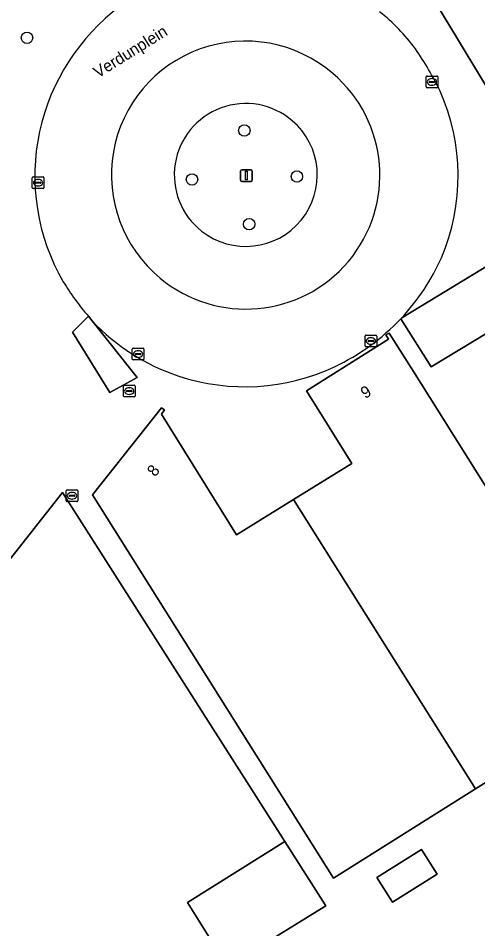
# Model space of a CAD drawing. Extents: x 158455 to 159797, y 387218 to 388672.
# Drawn here: x 158809 to 158848.3, y 387340.2 to 387418.4 of the extents above; entities that cross this region are included whole.
import ezdxf

# ---------------------------------------------------------------- set-up
doc = ezdxf.new("R2010")
doc.units = 0
for name, color, linetype in [('IMGEO_Boom', 7, 'Continuous'), ('IMGEO_Brandkraan', 7, 'Continuous'), ('IMGEO_Erf', 7, 'Continuous'), ('IMGEO_Groenvoorziening', 7, 'Continuous'), ('IMGEO_Kolk', 7, 'Continuous'), ('IMGEO_Lichtmast', 7, 'Continuous'), ('IMGEO_Openbare_ruimte_label', 7, 'Continuous'), ('IMGEO_Pand', 7, 'Continuous'), ('IMGEO_Pand_nummerreeks', 7, 'Continuous'), ('IMGEO_Parkeervlak_open', 7, 'Continuous'), ('IMGEO_Rijbaan_lokaal_open', 7, 'Continuous'), ('IMGEO_Voetpad_open', 7, 'Continuous')]:
    doc.layers.add(name, color=color, linetype=linetype)

msp = doc.modelspace()

# ---------------------------------------------------------------- linework, layer by layer
at = {"layer": 'IMGEO_Boom'}
for centre in [(158809.705, 387416.689), (158828.326, 387408.73), (158823.843, 387404.534), (158832.835, 387404.785), (158828.739, 387400.698)]:
    msp.add_circle(centre, 0.489, dxfattribs=at)
at = {"layer": 'IMGEO_Brandkraan'}
for p, q in [((158817.967, 387385.948), (158817.967, 387386.8)), ((158818.042, 387386.874), (158818.894, 387386.874)), ((158818.226, 387386.368), (158818.226, 387386.38)), ((158818.664, 387386.331), (158818.266, 387386.331)), ((158818.269, 387386.417), (158818.667, 387386.417)), ((158818.455, 387386.654), (158818.48, 387386.654)), ((158818.71, 387386.38), (158818.71, 387386.368)), ((158818.968, 387386.8), (158818.968, 387385.948)), ((158818.894, 387385.874), (158818.042, 387385.874)), ((158818.478, 387386.094), (158818.453, 387386.094))]:
    msp.add_line(p, q, dxfattribs=at)
for points in [[(158817.967, 387385.948), (158817.967, 387386.8)], [(158818.042, 387386.874), (158818.894, 387386.874)], [(158818.968, 387386.8), (158818.968, 387385.948)], [(158818.894, 387385.874), (158818.042, 387385.874)]]:
    msp.add_lwpolyline(points, dxfattribs=at)
for centre, radius, start, end in [((158818.044, 387386.798), 0.0765, 91.55205, 178.44795), ((158818.044, 387386.798), 0.0765, 91.55205, 178.44795), ((158818.266, 387386.377), 0.0403, 85.87752, 175.75265), ((158818.263, 387386.367), 0.0366, 178.93798, 274.71019), ((158818.667, 387386.374), 0.043, 264.86636, 352.45326), ((158818.671, 387386.379), 0.0386, 1.73085, 96.63898), ((158818.892, 387386.798), 0.0765, 1.55205, 88.44795), ((158818.892, 387386.798), 0.0765, 1.55205, 88.44795), ((158818.044, 387385.95), 0.0765, 181.55205, 268.44795), ((158818.044, 387385.95), 0.0765, 181.55205, 268.44795), ((158818.892, 387385.95), 0.0765, 271.55205, 358.44795), ((158818.892, 387385.95), 0.0765, 271.55205, 358.44795)]:
    msp.add_arc(centre, radius, start, end, dxfattribs=at)
for centre, major_axis, ratio, start_param, end_param in [((158818.454, 387386.374), (-0.387, 0.002), 0.722429, 4.712389, 7.853982), ((158818.479, 387386.374), (-0.39, 0.002), 0.717154, 1.570796, 4.712389)]:
    msp.add_ellipse(centre, major_axis=major_axis, ratio=ratio, start_param=start_param, end_param=end_param, dxfattribs=at)
at = {"layer": 'IMGEO_Erf'}
for points in [[(158893.246, 387420.373), (158885.536, 387415.704), (158881.325, 387413.154), (158878.756, 387417.394), (158876.19, 387415.839), (158879.537, 387410.315), (158880.123, 387409.348), (158869.412, 387402.893), (158862.774, 387398.893), (158858.768, 387396.471), (158853.86, 387404.589), (158851.022, 387409.284), (158842.91, 387422.702)], [(158841.813, 387392.671), (158854.848, 387400.58), (158857.419, 387396.373), (158844.343, 387388.468), (158841.73, 387392.583)], [(158815.275, 387392.41), (158819.144, 387387.551), (158816.796, 387386.259), (158813.598, 387391.433), (158814.969, 387392.794)]]:
    msp.add_lwpolyline(points, dxfattribs=at)
for points in [[(158860.456, 387359.985), (158848.146, 387352.245), (158835.956, 387344.581), (158815.327, 387377.482), (158821.229, 387384.944), (158821.487, 387384.756), (158821.217, 387384.397), (158827.656, 387374.032), (158832.545, 387377.07), (158837.532, 387380.168), (158833.66, 387386.4), (158840.69, 387390.815), (158840.458, 387391.19), (158840.73, 387391.356), (158842.814, 387388.046)], [(158831.798, 387347.719), (158835.24, 387342.308), (158835.299, 387342.212), (158826.898, 387336.999), (158819.315, 387332.293), (158816.141, 387337.408), (158802.979, 387329.241), (158801.391, 387331.799), (158793.87, 387343.92), (158790.471, 387349.359), (158812.743, 387377.682)], [(158841.015, 387342.515), (158839.676, 387344.645), (158843.508, 387347.054), (158844.847, 387344.924)]]:
    msp.add_lwpolyline(points, close=True, dxfattribs=at)
for centre, radius, start, end in [((158828.683, 387404.725), 18.328, 126.91851, 167.66877), ((158829.934, 387406.253), 16.129, 36.00621, 51.73567), ((158823.012, 387401.636), 24.445, 25.37039, 35.22304), ((158828.627, 387404.818), 18.014, 337.1252, 23.87687), ((158828.457, 387404.824), 18.086, 167.82328, 210.10645), ((158827.989, 387405.539), 18.886, 317.05085, 335.86248), ((158831.531, 387407.143), 21.914, 211.32016, 220.90486), ((158828.294, 387404.583), 17.824, 223.07584, 251.7277), ((158827.987, 387405.549), 18.894, 295.29763, 316.66572), ((158828.368, 387404.833), 18.084, 251.75571, 295.17738)]:
    msp.add_arc(centre, radius, start, end, dxfattribs=at)
at = {"layer": 'IMGEO_Groenvoorziening'}
for centre, radius, start, end in [((158828.448, 387404.92), 6.125, 49.42236, 231.81712), ((158828.455, 387404.915), 6.124, 231.73385, 49.50563)]:
    msp.add_arc(centre, radius, start, end, dxfattribs=at)
at = {"layer": 'IMGEO_Kolk'}
for p, q in [((158843.905, 387412.475), (158843.905, 387413.327)), ((158843.98, 387413.401), (158844.832, 387413.401)), ((158844.164, 387412.895), (158844.164, 387412.907)), ((158844.602, 387412.858), (158844.204, 387412.858)), ((158844.207, 387412.944), (158844.605, 387412.944)), ((158844.393, 387413.181), (158844.418, 387413.181)), ((158844.648, 387412.907), (158844.648, 387412.895)), ((158844.906, 387413.327), (158844.906, 387412.475)), ((158844.832, 387412.401), (158843.98, 387412.401)), ((158844.416, 387412.621), (158844.391, 387412.621)), ((158810.155, 387403.825), (158810.155, 387404.677)), ((158810.23, 387404.751), (158811.082, 387404.751)), ((158810.414, 387404.245), (158810.414, 387404.257)), ((158810.852, 387404.208), (158810.454, 387404.208)), ((158810.457, 387404.294), (158810.855, 387404.294)), ((158810.643, 387404.531), (158810.668, 387404.531)), ((158810.898, 387404.257), (158810.898, 387404.245)), ((158811.156, 387404.677), (158811.156, 387403.825)), ((158811.082, 387403.751), (158810.23, 387403.751)), ((158810.666, 387403.971), (158810.641, 387403.971)), ((158838.667, 387390.243), (158838.667, 387391.095)), ((158838.742, 387391.169), (158839.594, 387391.169)), ((158839.155, 387390.949), (158839.18, 387390.949)), ((158839.668, 387391.095), (158839.668, 387390.243)), ((158818.796, 387390.05), (158819.648, 387390.05)), ((158839.594, 387390.169), (158838.742, 387390.169)), ((158838.926, 387390.663), (158838.926, 387390.675)), ((158839.364, 387390.626), (158838.966, 387390.626)), ((158838.969, 387390.712), (158839.367, 387390.712)), ((158839.178, 387390.389), (158839.153, 387390.389)), ((158839.41, 387390.675), (158839.41, 387390.663)), ((158818.721, 387389.124), (158818.721, 387389.976)), ((158818.98, 387389.544), (158818.98, 387389.556)), ((158819.418, 387389.507), (158819.02, 387389.507)), ((158819.023, 387389.593), (158819.421, 387389.593)), ((158819.232, 387389.27), (158819.207, 387389.27)), ((158819.209, 387389.83), (158819.234, 387389.83)), ((158819.464, 387389.556), (158819.464, 387389.544)), ((158819.722, 387389.976), (158819.722, 387389.124)), ((158819.648, 387389.05), (158818.796, 387389.05)), ((158813.058, 387376.968), (158813.058, 387377.82)), ((158813.133, 387377.894), (158813.985, 387377.894)), ((158813.546, 387377.674), (158813.571, 387377.674)), ((158814.059, 387377.82), (158814.059, 387376.968)), ((158813.985, 387376.894), (158813.133, 387376.894)), ((158813.317, 387377.388), (158813.317, 387377.4)), ((158813.755, 387377.351), (158813.357, 387377.351)), ((158813.36, 387377.437), (158813.758, 387377.437)), ((158813.569, 387377.114), (158813.544, 387377.114)), ((158813.801, 387377.4), (158813.801, 387377.388))]:
    msp.add_line(p, q, dxfattribs=at)
for points in [[(158843.905, 387412.475), (158843.905, 387413.327)], [(158843.98, 387413.401), (158844.832, 387413.401)], [(158844.906, 387413.327), (158844.906, 387412.475)], [(158844.832, 387412.401), (158843.98, 387412.401)], [(158810.155, 387403.825), (158810.155, 387404.677)], [(158810.23, 387404.751), (158811.082, 387404.751)], [(158811.156, 387404.677), (158811.156, 387403.825)], [(158811.082, 387403.751), (158810.23, 387403.751)], [(158838.667, 387390.243), (158838.667, 387391.095)], [(158838.742, 387391.169), (158839.594, 387391.169)], [(158839.668, 387391.095), (158839.668, 387390.243)], [(158818.796, 387390.05), (158819.648, 387390.05)], [(158839.594, 387390.169), (158838.742, 387390.169)], [(158818.721, 387389.124), (158818.721, 387389.976)], [(158819.722, 387389.976), (158819.722, 387389.124)], [(158819.648, 387389.05), (158818.796, 387389.05)], [(158813.058, 387376.968), (158813.058, 387377.82)], [(158813.133, 387377.894), (158813.985, 387377.894)], [(158814.059, 387377.82), (158814.059, 387376.968)], [(158813.985, 387376.894), (158813.133, 387376.894)]]:
    msp.add_lwpolyline(points, dxfattribs=at)
for centre, radius, start, end in [((158843.982, 387413.325), 0.0765, 91.55205, 178.44795), ((158843.982, 387413.325), 0.0765, 91.55205, 178.44795), ((158844.204, 387412.904), 0.0403, 85.87752, 175.75265), ((158844.201, 387412.894), 0.0366, 178.93798, 274.71019), ((158844.605, 387412.901), 0.043, 264.86636, 352.45326), ((158844.609, 387412.906), 0.0386, 1.73085, 96.63898), ((158844.83, 387413.325), 0.0765, 1.55205, 88.44795), ((158844.83, 387413.325), 0.0765, 1.55205, 88.44795), ((158843.982, 387412.477), 0.0765, 181.55205, 268.44795), ((158843.982, 387412.477), 0.0765, 181.55205, 268.44795), ((158844.83, 387412.477), 0.0765, 271.55205, 358.44795), ((158844.83, 387412.477), 0.0765, 271.55205, 358.44795), ((158810.232, 387404.675), 0.0765, 91.55205, 178.44795), ((158810.232, 387404.675), 0.0765, 91.55205, 178.44795), ((158810.454, 387404.254), 0.0403, 85.87752, 175.75265), ((158810.451, 387404.244), 0.0366, 178.93798, 274.71019), ((158810.855, 387404.251), 0.043, 264.86636, 352.45326), ((158810.859, 387404.256), 0.0386, 1.73085, 96.63898), ((158811.08, 387404.675), 0.0765, 1.55205, 88.44795), ((158811.08, 387404.675), 0.0765, 1.55205, 88.44795), ((158810.232, 387403.827), 0.0765, 181.55205, 268.44795), ((158810.232, 387403.827), 0.0765, 181.55205, 268.44795), ((158811.08, 387403.827), 0.0765, 271.55205, 358.44795), ((158811.08, 387403.827), 0.0765, 271.55205, 358.44795), ((158838.744, 387391.093), 0.0765, 91.55205, 178.44795), ((158838.744, 387391.093), 0.0765, 91.55205, 178.44795), ((158839.592, 387391.093), 0.0765, 1.55205, 88.44795), ((158839.592, 387391.093), 0.0765, 1.55205, 88.44795), ((158818.798, 387389.974), 0.0765, 91.55205, 178.44795), ((158818.798, 387389.974), 0.0765, 91.55205, 178.44795), ((158819.646, 387389.974), 0.0765, 1.55205, 88.44795), ((158819.646, 387389.974), 0.0765, 1.55205, 88.44795), ((158838.744, 387390.245), 0.0765, 181.55205, 268.44795), ((158838.744, 387390.245), 0.0765, 181.55205, 268.44795), ((158838.966, 387390.672), 0.0403, 85.87752, 175.75265), ((158838.963, 387390.662), 0.0366, 178.93798, 274.71019), ((158839.367, 387390.669), 0.043, 264.86636, 352.45326), ((158839.371, 387390.674), 0.0386, 1.73085, 96.63898), ((158839.592, 387390.245), 0.0765, 271.55205, 358.44795), ((158839.592, 387390.245), 0.0765, 271.55205, 358.44795), ((158819.02, 387389.553), 0.0403, 85.87752, 175.75265), ((158819.017, 387389.543), 0.0366, 178.93798, 274.71019), ((158819.421, 387389.55), 0.043, 264.86636, 352.45326), ((158819.425, 387389.555), 0.0386, 1.73085, 96.63898), ((158818.798, 387389.126), 0.0765, 181.55205, 268.44795), ((158818.798, 387389.126), 0.0765, 181.55205, 268.44795), ((158819.646, 387389.126), 0.0765, 271.55205, 358.44795), ((158819.646, 387389.126), 0.0765, 271.55205, 358.44795), ((158813.135, 387377.818), 0.0765, 91.55205, 178.44795), ((158813.135, 387377.818), 0.0765, 91.55205, 178.44795), ((158813.983, 387377.818), 0.0765, 1.55205, 88.44795), ((158813.983, 387377.818), 0.0765, 1.55205, 88.44795), ((158813.135, 387376.97), 0.0765, 181.55205, 268.44795), ((158813.135, 387376.97), 0.0765, 181.55205, 268.44795), ((158813.357, 387377.397), 0.0403, 85.87752, 175.75265), ((158813.354, 387377.387), 0.0366, 178.93798, 274.71019), ((158813.758, 387377.394), 0.043, 264.86636, 352.45326), ((158813.762, 387377.399), 0.0386, 1.73085, 96.63898), ((158813.983, 387376.97), 0.0765, 271.55205, 358.44795), ((158813.983, 387376.97), 0.0765, 271.55205, 358.44795)]:
    msp.add_arc(centre, radius, start, end, dxfattribs=at)
for centre, major_axis, ratio, start_param, end_param in [((158844.392, 387412.901), (-0.387, 0.002), 0.722429, 4.712389, 7.853982), ((158844.417, 387412.901), (-0.39, 0.002), 0.717154, 1.570796, 4.712389), ((158810.642, 387404.251), (-0.387, 0.002), 0.722429, 4.712389, 7.853982), ((158810.667, 387404.251), (-0.39, 0.002), 0.717154, 1.570796, 4.712389), ((158839.154, 387390.669), (-0.387, 0.002), 0.722429, 4.712389, 7.853982), ((158839.179, 387390.669), (-0.39, 0.002), 0.717154, 1.570796, 4.712389), ((158819.208, 387389.55), (-0.387, 0.002), 0.722429, 4.712389, 7.853982), ((158819.233, 387389.55), (-0.39, 0.002), 0.717154, 1.570796, 4.712389), ((158813.545, 387377.394), (-0.387, 0.002), 0.722429, 4.712389, 7.853982), ((158813.57, 387377.394), (-0.39, 0.002), 0.717154, 1.570796, 4.712389)]:
    msp.add_ellipse(centre, major_axis=major_axis, ratio=ratio, start_param=start_param, end_param=end_param, dxfattribs=at)
at = {"layer": 'IMGEO_Lichtmast'}
for p, q in [((158828.01, 387404.466), (158828.01, 387405.266)), ((158828.01, 387405.266), (158828.01, 387404.466)), ((158828.11, 387405.366), (158828.9, 387405.366)), ((158828.9, 387405.366), (158828.11, 387405.366)), ((158829, 387405.266), (158829, 387404.466)), ((158829, 387404.466), (158829, 387405.266)), ((158828.9, 387404.366), (158828.11, 387404.366)), ((158828.11, 387404.366), (158828.9, 387404.366))]:
    msp.add_line(p, q, dxfattribs=at)
msp.add_lwpolyline([(158828.43, 387405.241), (158828.58, 387405.241), (158828.58, 387404.491), (158828.43, 387404.491), (158828.43, 387405.241)], dxfattribs=at)
for centre, start, end in [((158828.11, 387405.266), 90, 180), ((158828.11, 387405.266), 90, 180), ((158828.9, 387405.266), 0, 90), ((158828.9, 387405.266), 360, 90), ((158828.11, 387404.466), 180, 270), ((158828.11, 387404.466), 180, 270), ((158828.9, 387404.466), 270, 0), ((158828.9, 387404.466), 270, 0)]:
    msp.add_arc(centre, 0.1, start, end, dxfattribs=at)
at = {"layer": 'IMGEO_Pand'}
for points in [[(158869.412, 387402.893), (158856.931, 387423.54), (158855.262, 387422.534), (158851.265, 387429.143), (158847.712, 387427.013), (158847.577, 387426.932), (158848.193, 387425.88), (158846.893, 387425.098), (158842.91, 387422.702), (158851.022, 387409.284), (158853.86, 387404.589), (158858.768, 387396.471), (158862.774, 387398.893)], [(158848.146, 387352.245), (158860.456, 387359.985), (158842.814, 387388.046), (158840.73, 387391.356), (158840.458, 387391.19), (158840.69, 387390.815), (158833.66, 387386.4), (158837.532, 387380.168), (158832.545, 387377.07)], [(158848.146, 387352.245), (158832.545, 387377.07), (158827.656, 387374.032), (158821.217, 387384.397), (158821.487, 387384.756), (158821.229, 387384.944), (158815.327, 387377.482), (158835.956, 387344.581)], [(158831.798, 387347.719), (158812.743, 387377.682), (158790.471, 387349.359), (158793.87, 387343.92), (158801.391, 387331.799), (158802.979, 387329.241), (158816.141, 387337.408), (158819.315, 387332.293), (158826.898, 387336.999), (158823.456, 387342.494)], [(158831.798, 387347.719), (158823.456, 387342.494), (158826.898, 387336.999), (158835.299, 387342.212), (158835.24, 387342.308)], [(158839.676, 387344.645), (158841.015, 387342.515), (158844.847, 387344.924), (158843.508, 387347.054)]]:
    msp.add_lwpolyline(points, close=True, dxfattribs=at)
at = {"layer": 'IMGEO_Parkeervlak_open'}
msp.add_lwpolyline([(158841.813, 387392.671), (158841.73, 387392.583), (158844.343, 387388.468), (158857.419, 387396.373), (158854.848, 387400.58)], close=True, dxfattribs=at)
for centre, radius, start, end in [((158828.417, 387404.923), 11.48, 49.32681, 230.51819), ((158828.46, 387404.887), 11.479, 230.23845, 49.60656), ((158828.448, 387404.92), 6.125, 49.42236, 231.81712), ((158828.455, 387404.915), 6.124, 231.73385, 49.50563)]:
    msp.add_arc(centre, radius, start, end, dxfattribs=at)
at = {"layer": 'IMGEO_Rijbaan_lokaal_open'}
for points in [[(158814.969, 387392.794), (158815.275, 387392.41)], [(158841.73, 387392.583), (158841.813, 387392.671)]]:
    msp.add_lwpolyline(points, dxfattribs=at)
for centre, radius, start, end in [((158828.683, 387404.725), 18.328, 126.91851, 167.66877), ((158829.934, 387406.253), 16.129, 36.00621, 51.73567), ((158828.417, 387404.923), 11.48, 49.32681, 230.51819), ((158823.012, 387401.636), 24.445, 25.37039, 35.22304), ((158828.46, 387404.887), 11.479, 230.23845, 49.60656), ((158828.627, 387404.818), 18.014, 337.1252, 23.87687), ((158828.457, 387404.824), 18.086, 167.82328, 210.10645), ((158827.989, 387405.539), 18.886, 317.05085, 335.86248), ((158831.531, 387407.143), 21.914, 211.32016, 220.90486), ((158828.294, 387404.583), 17.824, 223.07584, 251.7277), ((158827.987, 387405.549), 18.894, 295.29763, 316.66572), ((158828.368, 387404.833), 18.084, 251.75571, 295.17738)]:
    msp.add_arc(centre, radius, start, end, dxfattribs=at)
at = {"layer": 'IMGEO_Voetpad_open'}
msp.add_lwpolyline([(158815.275, 387392.41), (158814.969, 387392.794), (158813.598, 387391.433), (158816.796, 387386.259), (158819.144, 387387.551)], close=True, dxfattribs=at)

# ---------------------------------------------------------------- texts
at = {"layer": 'IMGEO_Openbare_ruimte_label'}
msp.add_text('Verdunplein', height=1, rotation=31.92646, dxfattribs=at).set_placement((158815.785, 387413.197))
at = {"layer": 'IMGEO_Pand_nummerreeks'}
for s, rotation, p in [('9', 32.12976, (158838.686, 387385.684)), ('8', 51.65809, (158820.683, 387378.966))]:
    msp.add_text(s, height=1, rotation=rotation, dxfattribs=at).set_placement(p)

doc.saveas('drawing.dxf')
